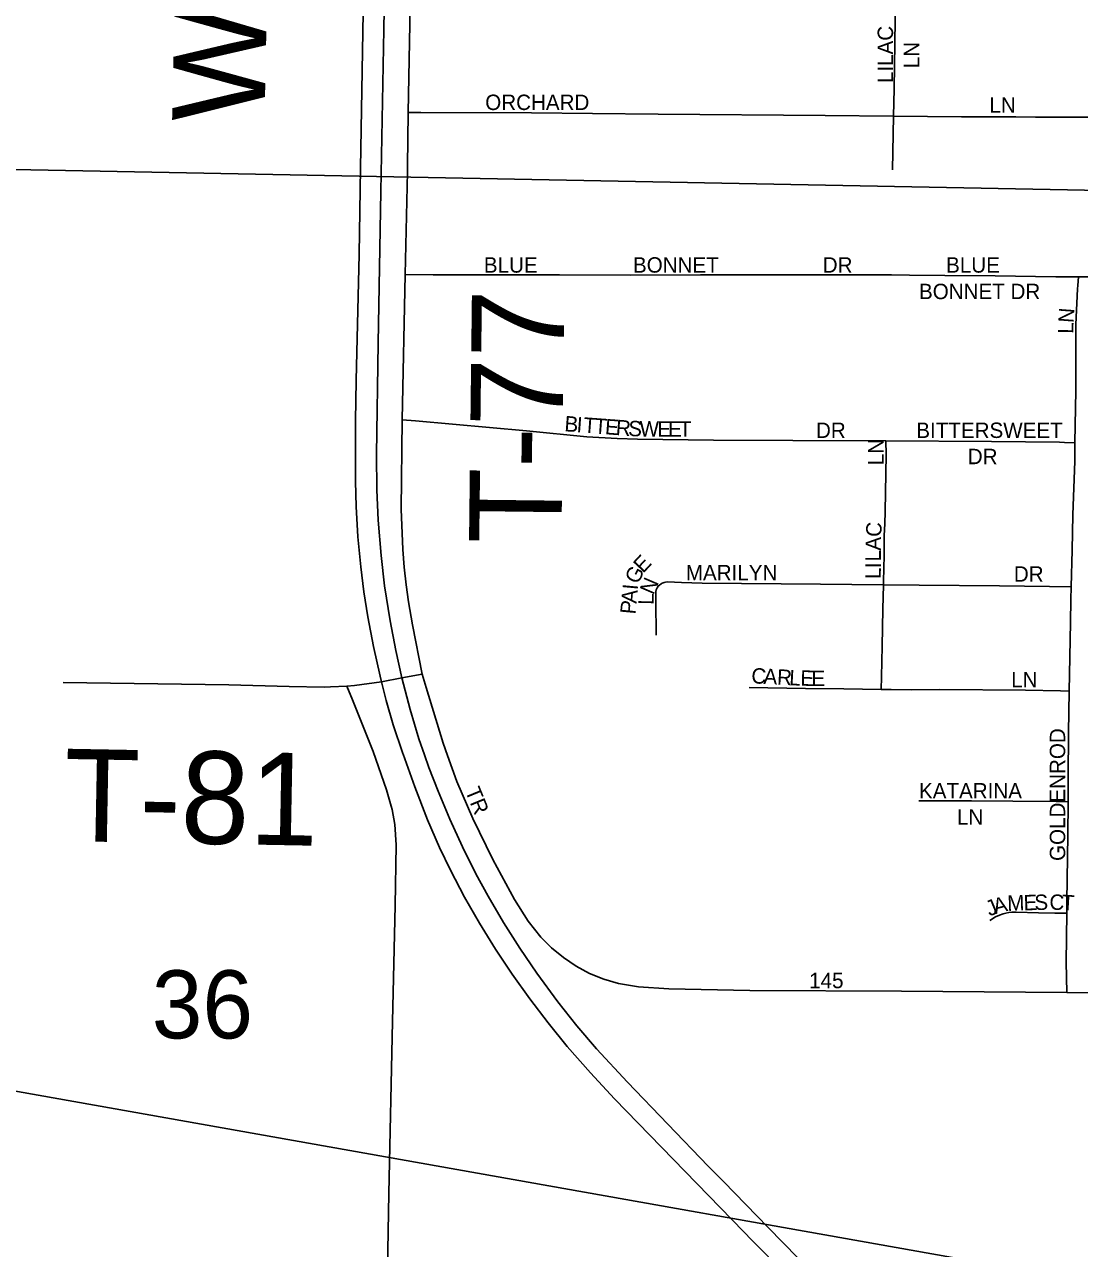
# Model space of a CAD drawing. Extents: x 0 to 68, y 0 to 52.9.
# Drawn here: x 25.412 to 26.038, y 18.23 to 18.957 of the extents above; entities that cross this region are included whole.
import ezdxf

# ---------------------------------------------------------------- set-up
doc = ezdxf.new("R2010")
doc.units = 0
for name, color, linetype in [('Default', 7, 'Continuous'), ('GM_X_Township_Road', 7, 'Continuous'), ('GM_X_Township_Road_Text', 7, 'Continuous'), ('GM_X_Township_Subdivision', 7, 'Continuous'), ('GM_X_Township_Subdivision_Text', 7, 'Continuous'), ('SH_Data', 7, 'Continuous')]:
    doc.layers.add(name, color=color, linetype=linetype)

msp = doc.modelspace()

# ---------------------------------------------------------------- linework, layer by layer
at = {"layer": 'Default'}
for points in [[(25.40891, 19.84324), (26.13921, 19.83392), (26.13943, 19.82295), (26.12306, 18.85678), (25.14963, 18.87544), (25.16725, 19.74321)], [(25.92777, 18.90221), (25.92811, 18.91853), (25.92922, 18.98654)], [(25.64004, 18.90446), (25.6475, 18.90443), (25.71317, 18.90418), (25.7492, 18.90372), (25.78821, 18.90346), (25.8873, 18.90257), (25.92777, 18.90221)], [(25.92719, 18.8704), (25.92777, 18.90221)], [(25.92777, 18.90221), (25.96813, 18.90178), (26.00028, 18.90175), (26.01207, 18.90168), (26.04803, 18.90158), (26.08367, 18.9011), (26.11652, 18.90094), (26.11949, 18.90086), (26.12689, 18.90065)], [(25.92653, 18.80804), (25.93724, 18.80782), (25.95832, 18.80773), (25.98808, 18.80742), (26.02418, 18.807), (26.03748, 18.80695)], [(26.03544, 18.70847), (26.03598, 18.73952), (26.03596, 18.77867), (26.03688, 18.79976), (26.03705, 18.80185), (26.03748, 18.80695)], [(26.03748, 18.80695), (26.05429, 18.80689), (26.12032, 18.80684), (26.12529, 18.80684)], [(25.92264, 18.66044), (25.92286, 18.66772), (25.92354, 18.70153), (25.92331, 18.70968)], [(25.92331, 18.70968), (25.986, 18.70923), (26.02617, 18.70884), (26.02917, 18.70872), (26.03544, 18.70847)], [(26.03323, 18.62293), (26.03377, 18.6447), (26.03418, 18.66571), (26.03526, 18.6976), (26.03544, 18.70847)], [(25.92193, 18.62419), (25.92193, 18.62713), (25.92204, 18.63309), (25.92222, 18.64266), (25.92237, 18.65343), (25.92264, 18.66044)], [(25.78906, 18.6241), (25.78996, 18.62477), (25.79061, 18.62516), (25.79117, 18.62543), (25.79183, 18.62567), (25.79261, 18.62583), (25.79368, 18.62592), (25.80201, 18.6255), (25.81426, 18.62517), (25.88444, 18.62462), (25.90303, 18.62441), (25.92193, 18.62419)], [(25.78705, 18.59436), (25.78695, 18.59957), (25.78692, 18.6093), (25.7869, 18.62031), (25.78703, 18.62114), (25.78725, 18.62172), (25.78762, 18.62244), (25.7883, 18.62332), (25.78906, 18.6241)], [(25.92054, 18.56215), (25.92062, 18.56964), (25.92099, 18.58772), (25.9215, 18.60979), (25.92193, 18.62419)], [(25.92193, 18.62419), (25.94309, 18.62394), (25.99067, 18.62365), (26.02039, 18.62321), (26.03323, 18.62293)], [(26.03206, 18.56117), (26.03222, 18.57121), (26.0327, 18.60178), (26.03303, 18.61548), (26.03323, 18.62293)], [(25.84216, 18.56321), (25.87556, 18.56275), (25.89832, 18.56241), (25.92054, 18.56215)], [(25.92054, 18.56215), (25.92648, 18.56205), (25.93846, 18.56195), (25.95524, 18.56207), (26.00617, 18.5617), (26.02693, 18.56127), (26.03206, 18.56117)], [(26.03135, 18.49552), (26.03142, 18.51005), (26.03166, 18.53643), (26.03206, 18.56117)], [(25.66334, 18.52299), (25.66892, 18.50759), (25.67835, 18.48551), (25.69016, 18.46122), (25.70308, 18.43749), (25.71113, 18.42476), (25.71861, 18.41527), (25.72501, 18.40885), (25.73203, 18.40309), (25.73956, 18.39802), (25.74755, 18.3937), (25.75596, 18.39027), (25.76468, 18.38777), (25.77659, 18.38578), (25.7946, 18.38454), (25.84257, 18.38359), (25.93247, 18.38322), (26.03053, 18.38235)], [(25.94275, 18.49613), (25.95539, 18.49615), (25.97398, 18.49609), (25.99856, 18.49587), (26.02434, 18.49559), (26.03135, 18.49552)], [(26.03055, 18.4294), (26.0306, 18.43632), (26.03097, 18.4627), (26.03117, 18.47588), (26.03134, 18.49506), (26.03135, 18.49552)], [(25.98488, 18.42505), (25.98836, 18.42723), (25.99068, 18.4283), (25.99293, 18.42911), (25.99444, 18.42952), (25.99612, 18.42982), (25.99791, 18.42997), (26.00064, 18.43005), (26.01389, 18.42969), (26.0235, 18.42952), (26.03055, 18.4294)], [(26.03053, 18.38235), (26.03031, 18.40033), (26.03055, 18.4294)], [(26.03053, 18.38235), (26.04931, 18.38224), (26.05295, 18.38222)]]:
    msp.add_lwpolyline(points, dxfattribs=at)
msp.add_lwpolyline([(25.14963, 18.87544), (26.12306, 18.85678), (26.10248, 17.89751), (25.13487, 17.91419)], close=True, dxfattribs=at)
at = {"layer": 'GM_X_Township_Road'}
for points in [[(25.64004, 18.90446), (25.64073, 18.9464), (25.64154, 18.98884)], [(25.63948, 18.86921), (25.63952, 18.87258), (25.64004, 18.90446)], [(25.63823, 18.80827), (25.63948, 18.86921)], [(25.63649, 18.72211), (25.63823, 18.80827)], [(25.64836, 18.57114), (25.6426, 18.60042), (25.64026, 18.61413), (25.63884, 18.62416), (25.63768, 18.63459), (25.63677, 18.64509), (25.63591, 18.66912), (25.63649, 18.72211)], [(25.62419, 18.56671), (25.63618, 18.56903)], [(25.63618, 18.56903), (25.64836, 18.57114)], [(25.64836, 18.57114), (25.65064, 18.56338), (25.66073, 18.53018), (25.66334, 18.52299)], [(25.43544, 18.56622), (25.53368, 18.5648), (25.56937, 18.5638), (25.59024, 18.56355), (25.59392, 18.56373)], [(25.59392, 18.56373), (25.60358, 18.56418)], [(25.60358, 18.56418), (25.60814, 18.56439), (25.62419, 18.56671)], [(25.6234, 18.01523), (25.62434, 18.06212), (25.62773, 18.21812), (25.62854, 18.26314), (25.63061, 18.36511), (25.63223, 18.43396), (25.63286, 18.47002), (25.63204, 18.48208), (25.63042, 18.49102), (25.62992, 18.49283), (25.62719, 18.50265), (25.61926, 18.52537), (25.60689, 18.556), (25.60358, 18.56418)]]:
    msp.add_lwpolyline(points, dxfattribs=at)
at = {"layer": 'GM_X_Township_Subdivision'}
for points in [[(25.63823, 18.80827), (25.65471, 18.80808), (25.67708, 18.80814), (25.72974, 18.80818), (25.77154, 18.80791), (25.81336, 18.80813), (25.89099, 18.80802), (25.92653, 18.80804)], [(25.63649, 18.72211), (25.64426, 18.72141), (25.7101, 18.71547), (25.74599, 18.71206), (25.76395, 18.71095), (25.77594, 18.71068), (25.82103, 18.71007), (25.86809, 18.70989), (25.92331, 18.70968)]]:
    msp.add_lwpolyline(points, dxfattribs=at)
at = {"layer": 'SH_Data'}
for points in [[(25.6497, 18.52334), (25.64638, 18.5329), (25.64113, 18.55015), (25.63618, 18.56903), (25.63257, 18.58518), (25.62924, 18.6029), (25.62601, 18.62369), (25.62389, 18.64159), (25.62221, 18.66256), (25.6214, 18.68057), (25.62115, 18.7016), (25.62212, 18.76761), (25.62367, 18.8576), (25.62549, 18.95358), (25.62689, 19.03457), (25.6282, 19.10656), (25.62926, 19.16056), (25.6313, 19.25653), (25.63212, 19.31352), (25.63283, 19.34952), (25.63292, 19.35411)], [(25.86368, 18.21523), (25.84383, 18.23546), (25.83902, 18.2404), (25.76238, 18.31929), (25.7481, 18.33463), (25.73433, 18.35042), (25.72296, 18.36431), (25.71204, 18.37855), (25.70162, 18.39318), (25.6917, 18.40814), (25.68226, 18.42341), (25.67337, 18.43901), (25.66503, 18.4549), (25.6586, 18.46839), (25.65149, 18.48487), (25.64386, 18.50439), (25.63691, 18.52365), (25.63675, 18.5241), (25.63115, 18.54116), (25.62698, 18.55551), (25.62419, 18.56671), (25.62334, 18.57002), (25.61948, 18.58756), (25.61608, 18.6052), (25.61369, 18.61995), (25.6118, 18.63479), (25.61015, 18.65266), (25.60905, 18.67058), (25.60863, 18.68554), (25.60867, 18.72148), (25.60911, 18.74544), (25.61084, 18.82035), (25.61164, 18.8713), (25.61315, 18.9522), (25.61502, 19.06609)], [(25.82692, 18.27015), (25.81788, 18.27942), (25.77006, 18.32918), (25.75172, 18.34904), (25.73992, 18.36266), (25.72871, 18.3768), (25.71627, 18.39376), (25.70612, 18.40866), (25.69647, 18.4239), (25.68736, 18.43946), (25.68019, 18.45267), (25.67218, 18.46882), (25.66472, 18.48524), (25.65771, 18.50185), (25.65229, 18.51586), (25.6497, 18.52334)], [(25.99304, 18.09447), (25.98938, 18.09913), (25.97397, 18.1175), (25.95807, 18.13543), (25.94161, 18.15286), (25.8535, 18.24291), (25.82692, 18.27015)]]:
    msp.add_lwpolyline(points, dxfattribs=at)
msp.add_lwpolyline([(24.3814, 18.50597), (27.98592, 17.86584), (24.3814, 18.30364)], close=True, dxfattribs=at)

# ---------------------------------------------------------------- texts
at = {"layer": 'Default'}
for s, height, rotation, p in [('LILAC', 0.009135, 90, (25.92753, 18.92184)), ('LN', 0.009135, 90, (25.94307, 18.93068)), ('ORCHARD', 0.009135, 0.00001, (25.68566, 18.90587)), ('LN', 0.009135, 0.00001, (25.98472, 18.90426)), ('BLUE', 0.009135, 0.00001, (25.95899, 18.8094)), ('BONNET DR', 0.009135, 0.00001, (25.94292, 18.79368)), ('N', 0.00914, 85.77732, (26.03458, 18.77937)), ('L', 0.00914, 88.85259, (26.03445, 18.77307)), ('BITTERSWEET', 0.0091354, 0.00001, (25.94131, 18.71132)), ('LN', 0.009135, 90, (25.9219, 18.69513)), ('DR', 0.009135, 0.00001, (25.97186, 18.69578)), ('C', 0.00914, 85.79499, (25.92039, 18.65235)), ('A', 0.00914, 89.40978, (25.92031, 18.64447)), ('E', 0.00914, 47.10679, (25.77932, 18.63072)), ('L', 0.00914, 89.94572, (25.92031, 18.63806)), ('G', 0.00914, 64.24628, (25.77623, 18.62407)), ('MARILYN', 0.009135, 0.00001, (25.80464, 18.62688)), ('L', 0.00914, 89.94534, (25.92029, 18.6276)), ('I', 0.00914, 89.91258, (25.9203, 18.63403)), ('DR', 0.009135, 0.00001, (25.99919, 18.62607)), ('N', 0.00914, 66.78992, (25.78536, 18.61781)), ('A', 0.00914, 84.74618, (25.77536, 18.61289)), ('I', 0.00914, 84.7796, (25.7761, 18.6209)), ('L', 0.00914, 89.53552, (25.78551, 18.61231)), ('P', 0.00914, 84.7734, (25.77477, 18.60648)), ('C', 0.00914, 357.157, (25.84332, 18.56581)), ('A', 0.00914, 357.15563, (25.85054, 18.56545)), ('R', 0.00914, 357.16445, (25.85857, 18.56505)), ('L', 0.00914, 357.15806, (25.86579, 18.5647)), ('E', 0.00914, 358.66301, (25.87248, 18.56437)), ('E', 0.00914, 359.90728, (25.87913, 18.56422)), ('LN', 0.009135, 0.00001, (25.99758, 18.5634)), ('GOLDENROD', 0.009135, 90, (26.02963, 18.46039)), ('TR', 0.009135, 292.38208, (25.67356, 18.50203)), ('KATARINA', 0.009135, 0.00001, (25.94292, 18.49745)), ('LN', 0.009135, 0.00001, (25.96543, 18.48194)), ('J', 0.00914, 23.0436, (25.98479, 18.42738)), ('A', 0.00914, 14.29072, (25.98814, 18.42883)), ('M', 0.00914, 1.9674, (25.99542, 18.43074)), ('E', 0.00914, 1.42117, (26.00503, 18.43108)), ('S', 0.00914, 1.45092, (26.01147, 18.43123)), ('C', 0.00914, 358.81005, (26.0202, 18.43146)), ('T', 0.00914, 356.77471, (26.02734, 18.43131)), ('36', 0.040379, 0.00001, (25.4879, 18.35513)), ('145', 0.009135, 0.00001, (25.8778, 18.38491))]:
    msp.add_text(s, height=height, rotation=rotation, dxfattribs=at).set_placement(p)
at = {"layer": 'GM_X_Township_Road_Text'}
for s, rotation, p in [('WESTERN', 88.83366, (25.55476, 18.89841)), ('T-77', 89.32654, (25.73084, 18.64834)), ('T-81', 358.93966, (25.43549, 18.47219))]:
    msp.add_text(s, height=0.054813, rotation=rotation, dxfattribs=at).set_placement(p)
at = {"layer": 'GM_X_Township_Subdivision_Text'}
for s, height, rotation, p in [('BLUE', 0.009135, 0.00001, (25.68486, 18.8094)), ('BONNET', 0.009135, 0.00001, (25.77329, 18.8094)), ('DR', 0.009135, 0.00001, (25.88584, 18.8094)), ('B', 0.00914, 355.795, (25.73242, 18.71534)), ('I', 0.00914, 355.79913, (25.73963, 18.71481)), ('T', 0.00914, 355.78783, (25.74364, 18.71451)), ('T', 0.00914, 355.78428, (25.75005, 18.71404)), ('E', 0.00914, 355.78428, (25.75647, 18.71357)), ('R', 0.00914, 355.79485, (25.76288, 18.7131)), ('S', 0.00914, 356.92424, (25.77029, 18.71255)), ('W', 0.00914, 359.6583, (25.77719, 18.71219)), ('E', 0.00914, 359.99563, (25.7877, 18.71213)), ('E', 0.00914, 359.99563, (25.79413, 18.71213)), ('T', 0.00914, 359.99563, (25.80056, 18.71213)), ('DR', 0.009135, 0.00001, (25.88182, 18.71132))]:
    msp.add_text(s, height=height, rotation=rotation, dxfattribs=at).set_placement(p)

doc.saveas('drawing.dxf')
